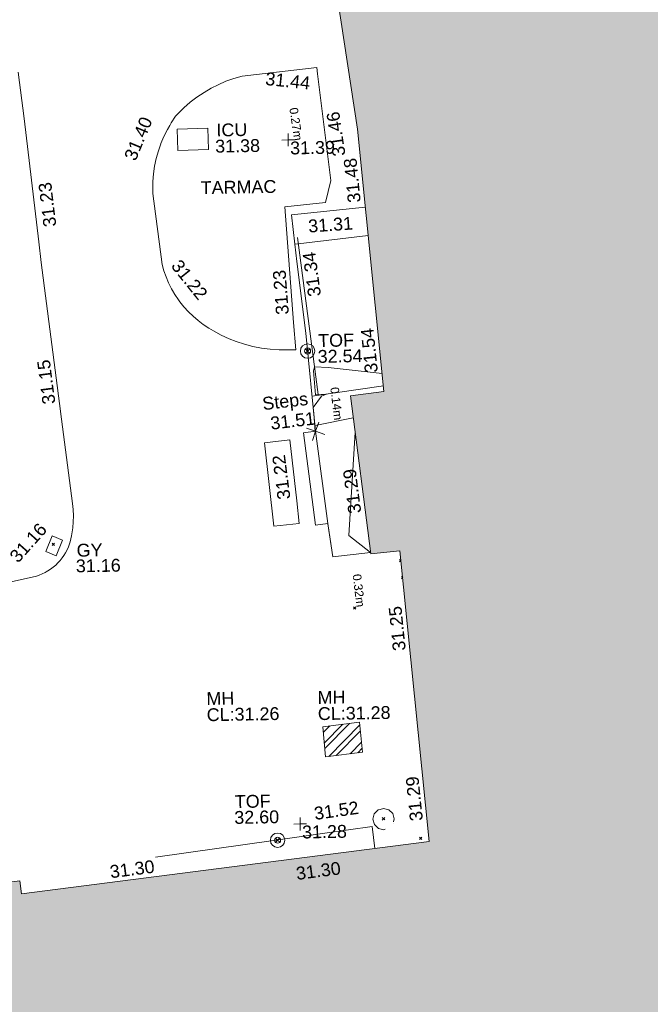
# Model space of a CAD drawing. Header units: millimetres. Extents: x -287732 to 520720, y -88450 to 287754.
# Tile 294 of 383: x 217636 to 236064, y 123265 to 152050. Entities that reach past the tile are written whole.
import ezdxf

# ---------------------------------------------------------------- set-up
doc = ezdxf.new("R2010")
doc.units = ezdxf.units.MM
for name, pattern in [('IMPORT-HIDDEN2 _3_', [4762.5, 3175, -1587.5]), ('IMPORT-UG_ELEC_LV_QLB2 _2_', [2700, 1500, -300.0000000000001, 0, -250, 150, -300.0000000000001, 0, -200]), ('IMPORT-UG_ELEC_STREET LIGHTING_QLB2 _2_', [2700, 1500, -300.0000000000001, 0, -250, 150, -300.0000000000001, 0, -200]), ('IMPORT-UG_UNIDENTIFIED_QLA _2_', [2350, 1500, -300.0000000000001, 0, -50, 150, -300.0000000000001, 0, -50])]:
    doc.linetypes.add(name, pattern=pattern)
for name, color, linetype, lineweight, true_color in [('00__TOPO__TOP_OF_FENCE_SYMBOL', 7, 'Continuous', 9, 0x666666), ('00_TOPO_BUILDING_OUTLINE', 5, 'Continuous', 9, 0x0000ff), ('00_TOPO_SERV_MH', 7, 'Continuous', 9, 0x666666), ('00_UAV_BUILDING_OUTLINE', 5, 'Continuous', 9, 0x0000ff), ('00_UAV_FENCE', 7, 'Continuous', 9, 0x264c2f), ('00_UAV_LEVEL_SPOT', 7, 'Continuous', 9, 0x666666), ('00_UAV_SERV_GULLY', 7, 'Continuous', 9, 0x5252a5), ('00_UAV_SERV_IC', 5, 'Continuous', 9, 0x0000ff), ('00_UAV_STEPS', 7, 'Continuous', 9, 0x666666), ('00_UAV_TOP_OF_FENCE', 6, 'Continuous', 9, 0xff00ff), ('01_DTM_CONTOUR_MNR', 7, 'Continuous', 9, 0xa5a552), ('12333-PUM-2D-U-0001-C01 - Rev2_REVIT IMPORT_dwg', 7, 'Continuous', 9, 0x767676), ('A_RHA_Line', 7, 'Continuous', 9, 0x00a600), ('PUM-CHAMBER EXTENTS', 6, 'IMPORT-HIDDEN2 _3_', 9, 0xff00ff), ('PUM-ELECTRIC-LV-QLB2', 1, 'IMPORT-UG_ELEC_LV_QLB2 _2_', 9, 0xff0000), ('PUM-UNIDENTIFIED UTILITIES-QLA', 7, 'IMPORT-UG_UNIDENTIFIED_QLA _2_', 9, 0x52a500)]:
    doc.layers.add(name, color=color, linetype=linetype, lineweight=lineweight, true_color=true_color)
for name, color, linetype, lineweight in [('00_UAV_SURFACE', 7, 'Continuous', 9), ('00_UAV_SURVEY_TEXT', 7, 'Continuous', 9), ('A_RHA_Detail', 7, 'Continuous', 9), ('GEN-TEXT', 7, 'Continuous', 9)]:
    doc.layers.add(name, color=color, linetype=linetype, lineweight=lineweight)
doc.styles.add('Arial_1', font='arial.ttf', dxfattribs={"height": 250})
doc.styles.add('Swis721 Lt BT_2', font='swissl.ttf', dxfattribs={"height": 375})

# ---------------------------------------------------------------- blocks, each defined once
blk = doc.blocks.new('12333-PUM-2D-U-0001-C01 - Rev2_REVIT IMPORT_dwg_MSL_Node_Linework_1-2077247-Site Location Plan Proposed')
at = {"layer": '00_UAV_STEPS', "color": 254, "true_color": 0xcccccc, "flags": 128}
for points in [[(256.5421955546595, 704.8438894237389), (0, 0), (-704.8438894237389, 256.5421955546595)], [(704.8438894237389, -256.5421955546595), (0, 0), (-256.5421955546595, -704.8438894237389)]]:
    blk.add_lwpolyline(points, dxfattribs=at)
blk = doc.blocks.new('12333-PUM-2D-U-0001-C01 - Rev2_REVIT IMPORT_dwg_MSL_Node_LineworkTOF-2077248-Site Location Plan Proposed')
at = {"layer": '00__TOPO__TOP_OF_FENCE_SYMBOL', "color": 254, "true_color": 0xcccccc, "flags": 128}
for points in [[(165.3591892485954, 165.3591892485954), (0, 0), (-165.3591892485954, 165.3591892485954)], [(165.3591892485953, -165.3591892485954), (0, 0), (-165.3591892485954, -165.3591892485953)]]:
    blk.add_lwpolyline(points, dxfattribs=at)
at = {"layer": '00__TOPO__TOP_OF_FENCE_SYMBOL', "color": 254, "true_color": 0xcccccc}
for radius in [562.5594001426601, 233.853208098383]:
    blk.add_circle((0, 0), radius, dxfattribs=at)
blk = doc.blocks.new('12333-PUM-2D-U-0001-C01 - Rev2_REVIT IMPORT_dwg_UAV-2077255-Site Location Plan Proposed')
at = {"layer": '00_UAV_LEVEL_SPOT', "color": 254, "true_color": 0xcccccc, "flags": 128}
for points in [[(0, -500.0000000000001), (0, 0), (-500.0000000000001, 0)], [(500.0000000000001, 0), (0, 0), (0, 500.0000000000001)]]:
    blk.add_lwpolyline(points, dxfattribs=at)
blk = doc.blocks.new('12333-PUM-2D-U-0001-C01 - Rev2_REVIT IMPORT_dwg_MGS62954_T2_Galway_ITM_3d_Rev1-2077680-Site Location Plan Proposed')
at = {"layer": '00_UAV_FENCE', "color": 254, "true_color": 0xcccccc}
blk.add_line((534130221.6530002, 725697137.7739999), (534130742.6530001, 725692545.774), dxfattribs=at)
at = {"layer": '00_UAV_FENCE', "color": 254, "true_color": 0xcccccc, "flags": 128}
for points in [[(534130653.7792187, 725691467.6837975), (534130415.6530001, 725694346.7739999), (534130192.86102, 725696443.0345867), (534130139.3464971, 725696946.555338)], [(534130962.779219, 725688762.6837972), (534131091.6530001, 725687794.7739999), (534132197.2227856, 725687896.6156809)], [(534125759.6530001, 725679097.774), (534129279.183395, 725679535.7032672), (534130713.5349397, 725679714.1772251), (534132100.6530001, 725679886.774), (534132174.725931, 725679244.0309298)]]:
    blk.add_lwpolyline(points, dxfattribs=at)
at = {"layer": '00_UAV_SERV_GULLY', "color": 254, "true_color": 0xcccccc, "flags": 128}
blk.add_lwpolyline([(534122705.6530001, 725688088.774), (534122905.6530002, 725688542.774), (534123204.231658, 725688411.2415515), (534123004.2316581, 725687957.2415515)], close=True, dxfattribs=at)
at = {"layer": '00_UAV_SERV_IC', "color": 254, "true_color": 0xcccccc, "flags": 128}
blk.add_lwpolyline([(534126758.6530001, 725700367.774), (534127656.6530001, 725700384.774), (534127668.4861355, 725699759.7060223), (534126770.4861355, 725699742.7060223)], close=True, dxfattribs=at)
at = {"layer": '00_UAV_STEPS', "color": 254, "true_color": 0xcccccc, "flags": 128}
blk.add_lwpolyline([(534130604.6530001, 725688721.774), (534130295.653, 725691426.7739999), (534130653.7792187, 725691467.6837972), (534130962.779219, 725688762.6837972)], close=True, dxfattribs=at)
at = {"layer": '00_UAV_SURFACE', "color": 254, "true_color": 0xcccccc}
for p, q in [((534130568.7995518, 725692495.1394382), (534132655.740167, 725692767.1125826)), ((534131760.2654871, 725691842.5028863), (534130639.7503935, 725691637.3007902))]:
    blk.add_line(p, q, dxfattribs=at)
at = {"layer": '00_UAV_SURFACE', "color": 254, "true_color": 0xcccccc, "flags": 128}
for points in [[(534121103.6530001, 725687109.774), (534122418.6530002, 725687376.774), (534122504.7768515, 725687404.6538094), (534122592.4221207, 725687439.1213171), (534122677.7302095, 725687479.0241033), (534122708.2677343, 725687495.7206123), (534122760.3644454, 725687524.2046894), (534122839.9987093, 725687574.4847687), (534122916.3187206, 725687629.6659086), (534122989.0232794, 725687689.5303341), (534123057.8254541, 725687753.8417882), (534123122.4537137, 725687822.3464622), (534123182.6530001, 725687894.7740002), (534123236.6839888, 725687968.6439238), (534123287.4717743, 725688047.9553553), (534123333.1793358, 725688130.2992754), (534123373.6262862, 725688215.35071), (534123408.6530001, 725688302.774), (534123426.1782324, 725688362.7049727), (534123468.6530001, 725688534.774), (534123481.1343541, 725688596.5281063), (534123508.8188025, 725688771.5864605), (534123525.4566169, 725688948.0376977), (534123530.9821357, 725689125.1854459), (534123525.3735519, 725689302.3305837), (534123508.6530002, 725689478.774), (534123213.2305275, 725692180.4923568), (534123212.6530002, 725692185.774), (534122723.6530001, 725696545.774), (534122662.1339337, 725697149.3761891), (534122293.6530002, 725700764.7740002), (534122145.3082206, 725702120.3599124)], [(534132291.0541523, 725697169.3871143), (534130242.4957273, 725696954.0699626), (534130139.3464971, 725696946.555338), (534130058.0009125, 725697804.6099881), (534132024.9452758, 725697979.4494673), (534132222.4936295, 725697997.0093188)]]:
    blk.add_lwpolyline(points, dxfattribs=at)
for points in [[(534129871.6530001, 725698040.7739999), (534131057.6530002, 725698149.7740002), (534131222.6530002, 725698792.774), (534130891.703639, 725701918.8271086), (534130872.6530001, 725702098.774), (534128683.6530001, 725701889.7740003), (534128444.9568327, 725701824.5129925), (534128210.8294501, 725701744.3929061), (534127982.1948464, 725701649.7299384), (534127780.6530002, 725701551.774), (534127564.9618925, 725701430.480119), (534127357.3125079, 725701295.8822271), (534127158.5243433, 725701148.5115205), (534126969.3819252, 725700988.9496043), (534126790.6317119, 725700817.8261962), (534126722.6530002, 725700746.7740002), (534126593.6925402, 725700560.5980185), (534126546.6282634, 725700482.6081861), (534126476.6766409, 725700366.6919185), (534126372.0671106, 725700165.8209589), (534126280.2767953, 725699958.7778852), (534126278.6530001, 725699954.774), (534126200.2987642, 725699742.281859), (534126135.4416345, 725699525.2891195), (534126084.3375723, 725699304.6521525), (534126047.1882623, 725699081.2417116), (534126024.1403154, 725698855.9394959), (534126015.2846916, 725698629.63467), (534126016.6530002, 725698498.7739999), (534126254.6530001, 725696424.774), (534126303.1778399, 725696239.9387245), (534126363.2128299, 725696058.5150793), (534126434.5210396, 725695881.21906), (534126516.8210479, 725695708.7503736), (534126546.1929463, 725695656.000986), (534126609.7880545, 725695541.7896752), (534126713.0551609, 725695380.9958823), (534126752.6530001, 725695324.774), (534126869.2647222, 725695173.3790019), (534126995.1525081, 725695029.6048579), (534127129.8195365, 725694894.0189788), (534127272.734338, 725694767.1564603), (534127423.3328934, 725694649.5179704), (534127581.0208588, 725694541.567775), (534127723.6530001, 725694455.7740002), (534127946.9352739, 725694329.3614699), (534128177.7144594, 725694217.218396), (534128375.6530001, 725694134.7740002), (534128617.8044576, 725694049.9343088), (534128864.8052126, 725693980.466845), (534129115.6804662, 725693926.6457653), (534129369.4401284, 725693888.6834766), (534129625.0827259, 725693866.7297988), (534129881.5993537, 725693860.871373), (534130111.605157, 725693863.2966396), (534130065.7977762, 725694660.7860198)], [(534129383.6530004, 725688715.7740002), (534129151.6530002, 725691161.7740002), (534129893.9661348, 725691232.1814603), (534130063.6737506, 725689442.9365113), (534130125.966135, 725688786.1814601)]]:
    blk.add_lwpolyline(points, close=True, dxfattribs=at)
at = {"layer": '01_DTM_CONTOUR_MNR', "color": 254, "true_color": 0xcccccc, "flags": 128}
for points in [[(534130640.2229677, 725691466.1352273), (534130610, 725691990), (534130597.6141732, 725692160.7401577), (534130840.1461116, 725692495.1759624), (534130990, 725692550.0000001), (534130672.0000001, 725692530), (534130617.3392792, 725693239.9665555), (534130649.0909091, 725693350.0000001)], [(534130650.0000001, 725693350.0000001), (534131056.3390244, 725693331.1276464), (534132626.2552693, 725693123.0368819)], [(534131807.0650258, 725691419.8856152), (534131572.5027369, 725688403.0447628), (534132196.5409378, 725687902.7730212)], [(534132196.8822293, 725687899.6910319), (534131090, 725687790.0000001), (534130959.6876465, 725688762.330638)]]:
    blk.add_lwpolyline(points, dxfattribs=at)
at = {"xscale": 0.375, "yscale": 0.375, "zscale": 0.375}
for name, p in [('12333-PUM-2D-U-0001-C01 - Rev2_REVIT IMPORT_dwg_UAV-2077255-Site Location Plan Proposed', (534130000, 725700000)), ('12333-PUM-2D-U-0001-C01 - Rev2_REVIT IMPORT_dwg_MSL_Node_LineworkTOF-2077248-Site Location Plan Proposed', (534130459.5297313, 725693817.4184517)), ('12333-PUM-2D-U-0001-C01 - Rev2_REVIT IMPORT_dwg_MSL_Node_Linework_1-2077247-Site Location Plan Proposed', (534130653.7792187, 725691467.6837972)), ('12333-PUM-2D-U-0001-C01 - Rev2_REVIT IMPORT_dwg_UAV-2077255-Site Location Plan Proposed', (534130000, 725680000)), ('12333-PUM-2D-U-0001-C01 - Rev2_REVIT IMPORT_dwg_MSL_Node_LineworkTOF-2077248-Site Location Plan Proposed', (534129332.6915152, 725679535.2661811))]:
    blk.add_blockref(name, p, dxfattribs=at)
at = {"layer": '00_TOPO_BUILDING_OUTLINE', "color": 251, "true_color": 0x666666, "insert": (534131296.7843348, 725699475.2131011), "char_height": 375, "width": 1495.902363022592, "attachment_point": 1, "rotation": 97.40113760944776, "line_spacing_factor": 1.005061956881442, "style": 'Swis721 Lt BT_2'}
blk.add_mtext('31.46', dxfattribs=at)
at = {"layer": '00_TOPO_SERV_MH', "char_height": 375, "attachment_point": 1, "line_spacing_factor": 1.005061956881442, "style": 'Swis721 Lt BT_2'}
for s, insert, width in [('MH', (534127325.5451862, 725683898.122823), 949.779278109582), ('MH', (534130573.3882405, 725683873.3829371), 949.779278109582), ('CL:31.26', (534127325.5451862, 725683425.0296079), 2440.932744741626), ('CL:31.28', (534130573.3882405, 725683400.2897221), 2440.932744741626)]:
    blk.add_mtext(s, dxfattribs=dict(at, insert=insert, width=width))
at = {"layer": '00_UAV_BUILDING_OUTLINE', "color": 251, "true_color": 0x666666, "char_height": 375, "width": 1495.902363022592, "attachment_point": 1, "line_spacing_factor": 1.005061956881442, "style": 'Swis721 Lt BT_2'}
for s, insert, rotation in [('31.48', (534131715.7571571, 725698115.4359721), 94.73559015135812), ('31.54', (534132128.5210156, 725693132.7940608), 94.73559015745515), ('31.29', (534131573.9698966, 725689025.376938), 96.3190400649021), ('31.25', (534132802.8740014, 725684992.402455), 94.73559015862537), ('31.29', (534133215.6498263, 725680009.6160873), 94.7355901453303), ('31.30', (534124396.7774655, 725678880.9779218), 6.319040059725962), ('31.30', (534129835.513945, 725678736.1375307), 6.3190400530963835)]:
    blk.add_mtext(s, dxfattribs=dict(at, insert=insert, rotation=rotation))
at = {"layer": '00_UAV_FENCE', "color": 251, "true_color": 0x666666, "char_height": 375, "width": 1495.902363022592, "attachment_point": 1, "line_spacing_factor": 1.005061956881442, "style": 'Swis721 Lt BT_2'}
for s, insert, rotation in [('31.34', (534130507.8884955, 725695385.8928198), 96.56514823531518), ('31.52', (534130390.9121693, 725680478.9845339), 7.092763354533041)]:
    blk.add_mtext(s, dxfattribs=dict(at, insert=insert, rotation=rotation))
at = {"layer": '00_UAV_LEVEL_SPOT', "char_height": 375, "width": 1495.902363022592, "attachment_point": 1, "line_spacing_factor": 1.005061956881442, "style": 'Swis721 Lt BT_2'}
for s, insert in [('31.39', (534130051.8765643, 725699949.1441548)), ('31.28', (534130051.8765643, 725679949.1441548))]:
    blk.add_mtext(s, dxfattribs=dict(at, insert=insert))
at = {"layer": '00_UAV_SERV_GULLY', "color": 251, "true_color": 0x666666, "char_height": 375, "attachment_point": 1, "line_spacing_factor": 1.005061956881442, "style": 'Swis721 Lt BT_2'}
for s, insert, width in [('GY', (534123607.9720582, 725688299.002428), 821.5590755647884), ('31.16', (534123577.9909605, 725687842.1662259), 1495.902363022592)]:
    blk.add_mtext(s, dxfattribs=dict(at, insert=insert, width=width))
at = {"layer": '00_UAV_SERV_IC', "color": 251, "true_color": 0x666666, "char_height": 375, "attachment_point": 1, "line_spacing_factor": 1.005061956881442, "style": 'Swis721 Lt BT_2'}
for s, insert, width in [('ICU', (534127908.1322969, 725700510.6428431), 1021.012723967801), ('31.38', (534127863.3041464, 725700040.2638423), 1495.902363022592)]:
    blk.add_mtext(s, dxfattribs=dict(at, insert=insert, width=width))
at = {"layer": '00_UAV_STEPS', "char_height": 375, "attachment_point": 1, "line_spacing_factor": 1.005061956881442, "style": 'Swis721 Lt BT_2'}
for s, insert, width, rotation in [('Steps', (534129092.5514882, 725692486.0020055), 1552.889119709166, 5.706242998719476), ('31.51', (534129316.9848719, 725691910.2027205), 1495.902363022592, 5.7062429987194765)]:
    blk.add_mtext(s, dxfattribs=dict(at, insert=insert, width=width, rotation=rotation))
at = {"layer": '00_UAV_SURFACE', "color": 251, "true_color": 0x666666, "char_height": 375, "width": 1495.902363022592, "attachment_point": 1, "line_spacing_factor": 1.005061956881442, "style": 'Swis721 Lt BT_2'}
for s, insert, rotation in [('31.44', (534129391.3534338, 725701992.7476463), 353.0222774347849), ('31.40', (534125184.9738868, 725699589.1163911), 66.44500885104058), ('31.23', (534122810.1346353, 725697559.6294917), 95.81948456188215), ('31.31', (534130530.6750367, 725697654.947017), 3.0447218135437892), ('31.22', (534126791.5558642, 725696597.1712239), 307.8441021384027), ('31.23', (534129557.0468646, 725694881.9757009), 93.2874279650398), ('31.15', (534122693.2251397, 725692373.745458), 96.39847543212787), ('31.22', (534129513.1371914, 725689471.7114261), 96.30736494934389), ('31.16', (534121614.5968047, 725688005.5029174), 47.2751184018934)]:
    blk.add_mtext(s, dxfattribs=dict(at, insert=insert, rotation=rotation))
at = {"layer": '00_UAV_SURVEY_TEXT', "color": 251, "true_color": 0x666666, "insert": (534127419.0719863, 725698834.6891986), "char_height": 375, "width": 2450.430537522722, "attachment_point": 1, "line_spacing_factor": 1.005061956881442, "style": 'Swis721 Lt BT_2'}
blk.add_mtext('TARMAC', dxfattribs=at)
at = {"layer": '00_UAV_TOP_OF_FENCE', "color": 251, "true_color": 0x666666, "char_height": 375, "attachment_point": 1, "line_spacing_factor": 1.005061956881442, "style": 'Swis721 Lt BT_2'}
for s, insert, width in [('TOF', (534130773.5840464, 725694305.9097925), 1163.479615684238), ('32.54', (534130751.1604046, 725693842.5330876), 1495.902363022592), ('TOF', (534128101.926298, 725680872.5541557), 1163.479615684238), ('32.60', (534128079.5026563, 725680409.177451), 1495.902363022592)]:
    blk.add_mtext(s, dxfattribs=dict(at, insert=insert, width=width))
blk = doc.blocks.new('12333-PUM-2D-U-0001-C01 - Rev2_REVIT IMPORT_dwg-1620468-Site Location Plan Proposed')
at = {"layer": 'PUM-CHAMBER EXTENTS', "true_color": 0xffaaff}
h = blk.add_hatch(dxfattribs=at)
h.set_pattern_fill('FP_3', color=211, style=0, pattern_type=2)
h.set_pattern_definition([(45, (-533641079.65, -725615854.3560001), (-265.1650429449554, 265.1650429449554), []), (45, (-533640902.873, -725615854.3560001), (-265.1650429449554, 265.1650429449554), [])])
h.paths.add_polyline_path([(489697.3501527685, 66095.64382140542), (490778.3501528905, 66210.64382127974), (490710.3501529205, 67090.64382128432), (489629.3501529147, 66975.64382129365)])
at = {"layer": 'GEN-TEXT', "color": 253, "true_color": 0xaaaaaa}
for p, q in [((481815.9948138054, 72406.28848224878), (481886.7054919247, 72476.999160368)), ((481886.7054919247, 72406.28848224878), (481815.9948138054, 72476.999160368)), ((492000.8648159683, 71785.12915822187), (491960.9948138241, 71824.99916036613)), ((491960.9948138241, 71754.28848224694), (492000.1740468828, 71793.4677153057)), ((492042.0519805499, 71287.9419936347), (492004.9948138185, 71324.99916036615)), ((492004.9948138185, 71254.28848224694), (492041.7915912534, 71291.08525968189)), ((490587.9948138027, 70394.2884822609), (490658.7054919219, 70464.99916038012)), ((490658.7054919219, 70394.2884822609), (490587.9948138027, 70464.99916038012)), ((491323.9948138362, 64218.28848228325), (491394.7054919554, 64288.99916040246)), ((491394.7054919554, 64218.28848228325), (491323.9948138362, 64288.99916040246)), ((492399.9948138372, 63627.28848226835), (492470.7054919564, 63697.99916038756)), ((492470.7054919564, 63627.28848226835), (492399.9948138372, 63697.99916038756))]:
    blk.add_line(p, q, dxfattribs=at)
at = {"layer": 'PUM-CHAMBER EXTENTS', "color": 211, "linetype": 'Continuous', "true_color": 0xffaaff, "flags": 128}
blk.add_lwpolyline([(490778.3501528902, 66210.64382127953), (490710.3501529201, 67090.64382128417), (489629.3501529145, 66975.64382129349), (489697.3501527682, 66095.64382140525)], close=True, dxfattribs=at)
at = {"layer": 'PUM-UNIDENTIFIED UTILITIES-QLA', "color": 9, "true_color": 0xc5e1aa, "flags": 128}
blk.add_lwpolyline([(491671.5546591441, 64243.94521070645), (491629.7974040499, 64399.78540828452), (491515.7144615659, 64513.86835088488), (491359.8742638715, 64555.625605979), (491263.9545707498, 64529.92400166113), (491204.0340662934, 64513.86835088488), (491089.9511236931, 64399.78540828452), (491048.1938685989, 64243.94521070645), (491089.9511236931, 64088.10501312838), (491110.88123417, 64067.17490265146), (491204.034066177, 63974.02207052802), (491359.8742638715, 63932.26481543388), (491515.7144614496, 63974.02207052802), (491573.8431825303, 64032.15079160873), (491629.7974040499, 64088.10501312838)], close=True, dxfattribs=at)
blk.add_blockref('12333-PUM-2D-U-0001-C01 - Rev2_REVIT IMPORT_dwg_MGS62954_T2_Galway_ITM_3d_Rev1-2077680-Site Location Plan Proposed', (-533641079.6498471, -725615854.3561786))
at = {"layer": 'PUM-ELECTRIC-LV-QLB2', "char_height": 250, "width": 1160.025439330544, "attachment_point": 2, "line_spacing_factor": 0.9417779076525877, "style": 'Arial_1'}
for s, insert, rotation in [('0.27m', (489280.6850178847, 84620.71845771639), 277.457812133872), ('0.14m', (490321.0178663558, 76426.63306003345), 275.99257672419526), ('0.32m', (490878.3721378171, 70950.88507586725), 275.99257672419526)]:
    blk.add_mtext(s, dxfattribs=dict(at, insert=insert, rotation=rotation))

msp = doc.modelspace()

# ---------------------------------------------------------------- hatches: boundary and pattern name
at = {"layer": 'A_RHA_Detail', "true_color": 0xc0c0c0}
h = msp.add_hatch(color=9, dxfattribs=at)
h.paths.add_polyline_path([(-80880.60083809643, -68502.79057078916), (-80400.865924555, -68483.41509113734), (-80400.865924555, -62984.64684185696), (-24474.85765177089, -63009.32043784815), (-24456.14471271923, -50840.30023858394), (-36622.55041039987, -50831.65104353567), (-36622.55041039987, -44228.57792613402), (-50959.0526582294, -44218.38599194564), (-50959.0526582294, -42573.78171514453), (-54563.9325804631, -42571.21897729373), (-54565.69773352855, -45054.17447474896), (-92408.82109321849, -45027.27149621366), (-92411.78875845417, -49201.74309222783), (-100061.9988811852, -49201.74309222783), (-100052.2214449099, -64852.82557838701), (-86120.90825229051, -64852.82557838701), (-86092.1662649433, -62957.90041523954), (-84861.10047608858, -62957.90041523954), (-84854.79052929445, -68240.109737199), (-80870.60226892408, -68240.10973722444)])
h.paths.add_polyline_path([(-137238.9269902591, -68461.9384092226), (-132719.7426408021, -68433.0633692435), (-132847.0731201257, -62850.04282283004), (-130454.6837966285, -62916.63108078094), (-130498.2830220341, -61355.85393642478), (-117581.136331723, -61423.42893438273), (-117492.3908565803, -49183.91309190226), (-125136.5200282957, -49178.47881952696), (-125133.572703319, -45032.61887136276), (-163007.1824077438, -45005.6942194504), (-163007.1824076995, -44090.2963411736), (-163123.8521269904, -44090.21339942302), (-163122.6389897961, -42383.75184302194), (-166563.8543419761, -42383.75184298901), (-166565.034908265, -44044.39824208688), (-193158.4656786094, -44025.49275805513), (-193195.152889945, -62863.65652504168), (-137269.7106414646, -62916.63108078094), (-137254.3708868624, -65679.90523788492)])
h.paths.add_polyline_path([(120310.9497607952, -32334.28230164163), (120312.4652266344, -31610.73011961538), (133451.2244789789, -31638.24899384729), (133469.2230092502, -19717.98315780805), (121295.7536929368, -19692.48606430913), (121319.8434528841, -8190.941560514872), (112277.0825930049, -8172.001674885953), (112263.1770823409, -14811.1234547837), (78285.85310969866, -14739.95861438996), (78292.82277619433, -8167.077575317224), (75241.99098605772, -8160.673431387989), (69355.76844233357, -8152.931592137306), (69353.6659720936, -9156.74635762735), (68372.60878945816, -9154.691552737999), (68372.60878945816, -13705.52853215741), (69333.7233474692, -13707.54156770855), (69325.07112547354, -16249.53369228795), (66623.4489111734, -16249.53369228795), (66619.79243935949, -17995.29925530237), (65989.07757494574, -17995.2992552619), (65985.44262772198, -19730.78799483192), (57152.23993377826, -19712.28702421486), (57127.42535098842, -31559.89463417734), (70277.87165424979, -31587.43801817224), (70277.87165431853, -32271.7414715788), (78263.96947909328, -32285.12944888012), (78266.62661740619, -31019.79372153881), (112335.8856506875, -31091.15111860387), (112335.8856506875, -32317.57330553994), (119781.4233959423, -32333.17321913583)])
h.paths.add_polyline_path([(7503.717409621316, -1791.439263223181), (15482.43097392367, -674.0213231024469), (15484.0826588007, 148.1327206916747), (56188.28042539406, 205.5276654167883), (56155.84326007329, 14338.3166313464), (18016.62665935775, 14236.48149539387), (17967.9025208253, 34313.18372071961), (21727.10644863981, 34324.0692624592), (21708.90974962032, 40608.10218321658), (18009.66447159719, 40608.10218321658), (17995.54603706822, 45483.75063442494), (9770.084204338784, 45420.6329473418), (3966.213879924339, 45446.76585222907), (3984.771235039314, 14176.56786832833), (1023.062455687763, 14176.56786837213), (-276.5134647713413, 14190.52623461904), (-231.6790044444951, 5968.135265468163), (-226.4491536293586, 193.7444677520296), (553.0869992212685, 183.4716499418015), (7477.609307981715, 143.2867586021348), (7488.638446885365, -674.0213231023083)])
h.paths.add_polyline_path([(77755.59663317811, 53.47451145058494), (77729.51881611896, 1699.844979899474), (94464.47132486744, 1659.976083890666), (94606.37913471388, 17991.390236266), (88810.4190114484, 18015.03260816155), (88799.89418497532, 14436.74271609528), (69413.88950349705, 14457.8773889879), (69377.35724448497, 99.62816357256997), (75241.99098605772, 67.32134432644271)])
h.paths.add_polyline_path([(61252.12079701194, 46453.95617366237), (105774.7348988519, 46472.68783506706), (105768.2642198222, 61852.61234306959), (92285.13876309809, 61852.61234306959), (92308.59670399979, 65784.30757140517), (96107.4668000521, 65767.60445243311), (96059.68081117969, 75209.20847378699), (101084.8427276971, 75071.88872764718), (104988.0046543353, 74765.36560406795), (108403.6894220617, 74363.8408943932), (112009.2703903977, 73787.25420861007), (115645.3524815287, 73049.69667206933), (116890.8108051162, 72761.69136252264), (120208.9929833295, 71893.18353872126), (120865.241739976, 71703.68484519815), (124135.6329506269, 70669.67317906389), (127435.6253142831, 69480.50055823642), (127820.4368670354, 69394.93141813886), (128274.3081769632, 69331.69585753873), (128731.8791144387, 69306.66104516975), (129189.9401488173, 69320.00258290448), (129645.2782985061, 69371.62688826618), (130094.6997111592, 69461.17185603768), (130535.0520071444, 69588.00939074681), (130963.246434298, 69751.24981927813), (131376.2795165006, 69949.74812590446), (131771.2541232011, 70182.11198903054), (132162.5575600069, 70460.5404660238), (132496.0921583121, 70741.69081113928), (132820.871367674, 71064.98072578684), (133117.4593294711, 71414.31364272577), (133383.77568926, 71787.23923950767), (133616.5473239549, 72178.5372844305), (133817.1647262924, 72590.54524898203), (133982.6025969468, 73017.89547513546), (134111.7005086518, 73457.59040801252), (134203.5529320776, 73906.54590458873), (134257.5155883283, 74361.61286216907), (134272.5462649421, 74819.5993153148), (134250.5259875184, 75277.29281745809), (134189.6227572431, 75731.48297747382), (134090.9274700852, 76178.98397757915), (133955.1324028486, 76616.65691993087), (133783.1900598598, 77041.43184345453), (133576.3064937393, 77450.32925647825), (133335.932843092, 77840.48103920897), (133063.7551572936, 78209.15055532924), (132761.6825665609, 78553.75185442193), (132431.8338935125, 78871.8678050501), (132076.5227905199, 79161.26705197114), (131698.2415080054, 79419.91966861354), (131299.6434187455, 79646.01139197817), (131093.5942456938, 79746.34209763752), (132146.0467355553, 83110.22226145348), (122787.7632953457, 86282.54285518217), (121604.3555412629, 82800.3591886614), (117095.9864227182, 83870.84033785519), (116841.9598400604, 83526.35449572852), (116120.5435466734, 91221.93611972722), (110237.7341284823, 91274.27491021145), (110194.3680786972, 90435.39030214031), (104988.0046543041, 90486.49901390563), (104973.2761846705, 94309.82427956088), (103746.1314668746, 94309.8242795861), (103839.9937121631, 122852.1474271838), (96365.09202306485, 122931.9599470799), (96350.3400238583, 123952.4168585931), (104555.5505249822, 123902.1925226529), (104607.3234458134, 120248.5396156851), (125502.5015002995, 120134.1933400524), (125662.0200253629, 137657.3796882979), (114479.5865733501, 137699.2256881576), (114382.306264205, 129149.9458158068), (104644.159003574, 129187.9975073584), (104577.9931702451, 126217.3903144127), (101184.4926406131, 126159.1566967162), (101264.6166812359, 135959.2655565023), (89967.23178808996, 135988.8856164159), (89927.63362986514, 125823.6463181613), (93630.53562302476, 125840.7948842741), (93580.65688892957, 122931.9599470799), (88697.38835376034, 122904.7310126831), (88679.3898954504, 95739.09143775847), (86378.25848996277, 95739.09143775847), (86378.18187189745, 96178.1008337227), (83279.50743284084, 96200.92083327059), (83273.62493422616, 95735.74732133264), (70169.67509619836, 95733.22421950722), (70166.26842742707, 96272.07409347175), (66674.99731294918, 96257.14073655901), (66654.74538556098, 95755.71092136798), (65784.77231079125, 95755.71092136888), (65887.65094984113, 117470.630565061), (53473.3427162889, 117487.9046429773), (53434.44066309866, 98570.46349063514), (40649.41626916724, 98570.46349063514), (40610.16711559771, 94406.01479078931), (38853.82372868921, 94410.36303440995), (38848.65589191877, 89463.65332729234), (40612.46601912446, 89518.45976927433), (40665.38257362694, 86257.73741128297), (38372.19584460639, 86305.72309285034), (38369.79374539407, 76901.0507917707), (50937.9512507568, 76944.40198294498), (50922.88567286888, 74598.78180889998), (56484.9061132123, 74588.85093771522), (56484.9061132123, 75194.85181995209), (92465.4037153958, 75233.0258166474), (92645.92783662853, 71766.64845094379), (89810.55521366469, 69362.83965827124), (85313.16173974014, 69360.94750420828), (85313.16173974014, 66907.4050808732), (75210.14498263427, 66903.15451589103), (75210.14498263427, 63815.70944550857), (70819.40014309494, 63815.70999200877), (70819.21601505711, 64253.35708059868), (69456.83415683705, 64253.35708059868), (69455.7195737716, 66901.99623166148), (61303.32856759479, 66898.5668068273), (61304.56054988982, 63970.32021231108), (70500.41048208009, 63970.32021219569), (70500.4088543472, 61852.59006207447), (61245.6438848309, 61848.69637488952), (61252.03558504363, 46656.49344428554)])
h.paths.add_polyline_path([(-17153.16561239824, 48569.32684293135), (-17153.16561224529, 60770.38083685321), (-29362.88357759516, 60774.70428694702), (-29362.88357759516, 67399.20394580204), (-43507.24466814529, 67405.01911303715), (-43488.5313307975, 69093.07334175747), (-45766.41866231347, 69109.32868388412), (-45794.3462003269, 67405.01911303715), (-47272.11273194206, 67404.2124544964), (-47272.44887633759, 66454.91798908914), (-86004.56386332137, 66468.63299519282), (-86006.66970787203, 60521.58362721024), (-92662.87722510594, 60521.58362721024), (-92665.2138765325, 50184.35611932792), (-79752.0168396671, 50179.78309939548), (-79752.016597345, 48591.4932381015), (-17157.7163123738, 48569.32845417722)])
h.paths.add_polyline_path([(-201056.4185878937, 48628.75479108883), (-138377.9751621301, 48634.64535779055), (-138377.9751621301, 50133.28201003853), (-125467.710581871, 50134.49626164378), (-125468.6909603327, 60566.1903686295), (-132186.8595614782, 60565.86652591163), (-132187.4203588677, 66533.0197876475), (-170643.3098734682, 66805.61809689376), (-170643.3098732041, 67738.78475848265), (-200340.0100486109, 67488.93693764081), (-200348.7171487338, 60827.78025104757), (-201057.5650552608, 60827.71357558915), (-201056.6510294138, 51102.04313372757)])
h.paths.add_polyline_path([(-240051.5126725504, 54769.19491160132), (-239444.490259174, 54811.10754483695), (-239186.5396223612, 54841.92927608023), (-238764.8191577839, 54940.98166103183), (-238382.4735933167, 55122.46891388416), (-237990.3402229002, 55354.87497234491), (-237269.2031023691, 55936.21515020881), (-237032.4836384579, 56225.56611516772), (-236793.0039602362, 56569.31473944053), (-236554.5880578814, 57004.26389721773), (-236432.7219585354, 57267.46508908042), (-236300.081527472, 57753.26238983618), (-236250.7285154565, 58017.17885684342), (-236235.6490609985, 58516.21786804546), (-236233.2538429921, 58987.85640053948), (-236213.7029795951, 59823.48083769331), (-236363.8287855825, 59820.86038205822), (-236634.0279869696, 60698.06075827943), (-236391.9547756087, 61432.19726339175), (-236225.4740089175, 61435.10319600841), (-236201.6036569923, 62637.68779596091), (-232563.5271750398, 62639.28734435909), (-232563.5271750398, 63049.03842404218), (-232732.1945866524, 63049.15302218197), (-232860.1521277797, 63457.95890274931), (-232731.606808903, 63914.24862697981), (-232560.8209656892, 63914.24862697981), (-232515.1276847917, 70598.00033009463), (-240628.6947849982, 70598.85496273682), (-240629.7923196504, 72350.98321577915), (-246412.6011212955, 72347.36085933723), (-246412.6011212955, 70616.45923936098), (-254449.5805725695, 70618.60952619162), (-254454.637144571, 70754.06491720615), (-254469.7140363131, 73191.66276250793), (-263883.2532625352, 73267.83063688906), (-263902.4181505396, 68260.74348553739), (-263714.8217520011, 68259.82096572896), (-263552.9672900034, 67819.65434396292), (-263719.0883117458, 67392.2068408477), (-263913.6298699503, 67392.20684284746), (-263956.7001913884, 58633.76423459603), (-260181.1963171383, 58611.22607638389), (-260192.3146983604, 56354.25111579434), (-257184.684388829, 56339.46086021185), (-257213.4419957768, 57092.93866021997), (-257338.5163846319, 57093.27331223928), (-257471.0109294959, 57531.74572308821), (-257338.5163845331, 58062.22513696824), (-257203.4956297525, 58064.06881289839), (-257173.5751889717, 58598.54056692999), (-256478.2273617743, 58575.27357994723), (-256478.2273617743, 58788.51859473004), (-256013.0091299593, 58911.92701534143), (-255397.0786664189, 58780.99767617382), (-255397.0786664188, 58595.982422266), (-243809.885361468, 58585.92793201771), (-243805.3570672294, 58352.04527760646), (-243740.939469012, 57884.52572680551), (-243619.0830608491, 57421.84877545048), (-243424.3877545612, 56943.65915412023), (-243247.1437899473, 56608.24157713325), (-243003.0710579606, 56249.99021479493), (-242732.2093200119, 55932.75703082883), (-242371.7230178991, 55603.12658811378), (-242141.255125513, 55424.88676767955), (-241804.9643037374, 55216.88439822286), (-241529.4640827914, 55077.02869055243), (-241100.6275144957, 54917.18295003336), (-240836.2134980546, 54840.82833176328), (-240453.4486195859, 54788.60784130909), (-240218.9578693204, 54777.28227442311)])
h.paths.add_polyline_path([(40276.69022552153, 59895.36417752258), (40328.62676029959, 69196.9439153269), (36588.99968785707, 69217.8245910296), (36619.46637569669, 74674.25962428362), (32264.36460078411, 74687.02318924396), (32233.48293867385, 69156.26826306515), (11916.69390495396, 69269.70959686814), (11966.66200111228, 78218.75165974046), (29087.509017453, 78123.15526808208), (29143.44567205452, 88141.1370047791), (15719.348796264, 88216.09212953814), (15732.60379610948, 90589.9978889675), (4594.294101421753, 90652.19003489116), (4525.129359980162, 78265.12250449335), (10096.76365553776, 78234.01258731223), (10077.43887221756, 74773.03821910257), (4547.641142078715, 74803.91453678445), (4465.579974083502, 60107.1600234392), (19125.89094760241, 60025.30234268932), (19139.86249374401, 62527.53804644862), (31738.59196305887, 62457.19146404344), (31724.55430858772, 59943.11609815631), (38369.79364225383, 59906.01157293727)])
h.paths.add_polyline_path([(-246083.0241259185, 72334.29150213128), (-246083.0594797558, 72334.30275087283), (-246208.2905500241, 72334.29150213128)])
h.paths.add_polyline_path([(-114575.3004830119, 112178.0758695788), (-114575.3246435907, 112178.0758695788), (-114707.2752166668, 115801.5811617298)])
h.paths.add_polyline_path([(-154699.9178765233, 101760.4080976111), (-114382.050333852, 101776.0542914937), (-114382.050333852, 106926.9360164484), (-113755.641395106, 106927.1792101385), (-113757.5507412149, 111847.2721531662), (-114431.6837526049, 111847.2721531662), (-114431.8097758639, 112178.0758695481), (-114575.3004830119, 112178.0758695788), (-114578.9984943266, 121707.2390833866), (-123056.9849702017, 121707.2390833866), (-123068.8201032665, 156452.7036899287), (-119381.2340625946, 156454.1348067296), (-119381.2340625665, 160165.8597952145), (-115501.031452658, 160167.3662801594), (-115503.3750945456, 166206.5793118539), (-132411.7987151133, 166599.6604729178), (-132411.8243278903, 166665.6603411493), (-135275.0124468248, 166664.5490317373), (-135275.0124468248, 166628.1883101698), (-135911.3205076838, 166628.1944502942), (-135911.3479256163, 166352.1604668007), (-152521.1633846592, 166345.7146753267), (-152518.3680955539, 159142.6836790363), (-150699.3133726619, 159117.9265656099), (-150758.5477087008, 122560.691203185), (-151059.2005266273, 122560.691203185), (-151061.0981347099, 121302.4374932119), (-154138.3148337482, 121372.6012653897), (-154138.3148337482, 121865.1834517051), (-154704.3888425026, 121867.2611370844), (-154688.5451973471, 119352.3937021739), (-154745.5933227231, 119352.3715636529), (-154745.5763474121, 118722.1532660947), (-160794.1544526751, 118748.7442832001), (-160794.1544526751, 119410.5425977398), (-163852.1622693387, 119422.408321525), (-163855.0715294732, 118762.2003111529), (-167568.6765459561, 118778.5256058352), (-166634.6619849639, 124395.1277019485), (-166930.050559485, 124500.0918161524), (-167568.6765459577, 124707.6250903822), (-168028.2173235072, 124841.3808647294), (-168630.5006276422, 124991.3056740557), (-169238.2056069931, 125117.4693074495), (-169850.3952285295, 125219.6772876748), (-170466.1255403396, 125297.7720169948), (-171089.11025998, 125351.8553033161), (-171704.4065937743, 125381.1774255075), (-172325.0479971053, 125386.3595015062), (-172782.2248668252, 125374.5832362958), (-173401.7764235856, 125337.4554476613), (-174109.844898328, 125263.4341236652), (-174634.1213722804, 125190.4100126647), (-175245.0145766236, 125080.719099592), (-176047.1958093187, 124895.7675260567), (-176665.4852587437, 124724.7228134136), (-177045.3001228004, 124609.1129151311), (-177631.5127792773, 124405.2077276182), (-176665.4852586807, 118818.5158794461), (-177558.9402083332, 118822.4435768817), (-177662.2853368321, 125263.4341236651), (-176365.3912351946, 126542.9270807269), (-159462.2970490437, 126319.910391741), (-157057.7396790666, 128609.0850976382), (-157060.6673204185, 136153.1661957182), (-158638.8016610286, 137740.2441626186), (-159352.3735831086, 137740.2441626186), (-161634.4140634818, 140201.1078539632), (-168727.9404945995, 140256.8191146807), (-171035.0401161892, 137942.8847305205), (-174184.1459014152, 137942.8847305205), (-176460.1167434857, 140292.2858551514), (-177341.6856934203, 140292.2858551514), (-177341.7113613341, 140358.4281613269), (-183428.5803825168, 140356.0660244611), (-185921.6385985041, 137917.4639994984), (-185921.6385985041, 131757.3091155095), (-186906.8767412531, 131756.9267733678), (-187725.3914540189, 130809.9989183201), (-187724.058890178, 127376.1828148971), (-186481.0281350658, 126304.5577463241), (-186479.4846754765, 122327.2959175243), (-185176.2828158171, 121059.4673825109), (-180304.1129154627, 121059.4673824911), (-180304.1136492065, 118802.0484409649), (-193555.3706955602, 118802.0484409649), (-193555.368699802, 133117.8341649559), (-192593.6442938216, 133118.2073819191), (-192593.6442938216, 134200.8158367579), (-192224.6284783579, 134200.9592041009), (-192225.5653014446, 136615.0101267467), (-192595.0012460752, 136615.0101267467), (-192595.4357332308, 137734.4745165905), (-193589.2709668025, 137734.4746851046), (-193589.2685988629, 147474.570583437), (-193163.2062206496, 147492.8644732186), (-192765.7252967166, 147531.087133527), (-192359.9383250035, 147589.5931622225), (-192199.8207947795, 147616.5827294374), (-191882.7548926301, 147682.9245600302), (-191568.5380070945, 147761.6632019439), (-191257.654638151, 147852.677242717), (-190828.6072909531, 148002.2045655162), (-190647.7999969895, 148070.9514233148), (-190349.7690789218, 148197.8750094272), (-190056.9509284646, 148336.4013817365), (-189769.797051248, 148486.3169427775), (-189405.3590254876, 148698.0567944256), (-189132.906026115, 148873.2749095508), (-188867.542109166, 149059.0543929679), (-188609.6764469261, 149255.1087866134), (-188354.9814055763, 149465.3525772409), (-188079.6339208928, 149713.879248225), (-187884.9836199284, 149901.8220103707), (-187545.928247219, 150265.8040604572), (-187446.29984479, 150378.3960832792), (-187241.3270201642, 150629.2310214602), (-187046.3599558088, 150887.9197697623), (-186861.6992771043, 151154.0634500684), (-186546.1373636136, 151669.829875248), (-186524.4196769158, 151707.0632450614), (-163675.2898318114, 151669.829875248), (-163687.5843045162, 148134.07679455), (-157303.6541541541, 148136.492106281), (-157303.6541541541, 155759.91501608), (-157557.4317586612, 155765.0384228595), (-157555.9168973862, 166678.0466575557), (-187009.2021991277, 166699.7464767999), (-187013.0952111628, 162054.4009359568), (-188707.17754695, 162044.5925187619), (-188705.9961892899, 155021.5333641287), (-188737.9999316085, 154650.5326604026), (-188799.0133969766, 154283.1866125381), (-188857.2045401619, 154035.4341107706), (-188966.1106131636, 153679.3368924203), (-189102.6200311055, 153332.8820747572), (-189265.8911675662, 152998.2056672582), (-189454.9174011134, 152677.371060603), (-189645.2484685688, 152421.3220123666), (-189916.9563410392, 152104.2450531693), (-190212.7041973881, 151809.4634871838), (-190530.6686598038, 151538.7947471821), (-190868.8893671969, 151293.9075915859), (-191225.281078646, 151076.3118324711), (-191597.6465194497, 150887.3490191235), (-192092.8415776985, 150682.5621956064), (-192519.2468154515, 150561.8451365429), (-192903.8930791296, 150482.240889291), (-193187.215491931, 150440.8868273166), (-193594.1866364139, 150407.1257787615), (-193594.5952989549, 151459.9895227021), (-205369.2399268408, 151455.4201247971), (-205354.4523517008, 113350.0822379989), (-207187.1580384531, 113349.3710182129), (-207184.3024929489, 105991.0636522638), (-205312.8748221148, 105991.1901500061), (-205311.2362476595, 101769.6553082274), (-175488.6451201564, 101781.2285901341), (-175488.6451201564, 110889.6985621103), (-154703.4627663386, 110897.5679794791), (-154700.2792295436, 102691.5597281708)])
h.paths.add_polyline_path([(193735.9435693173, 113047.8274774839), (208865.0938716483, 114991.0266430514), (208976.1154123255, 114126.6471160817), (216447.8967332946, 115086.3281915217), (216038.7305308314, 118271.9702413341), (232648.5073383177, 120405.3421626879), (233425.993615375, 114352.0734369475), (240632.2017567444, 115277.6440988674), (239854.8412683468, 121329.9334727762), (256406.8682407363, 123455.8879629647), (257091.7572256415, 118089.1198988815), (264572.2871227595, 119040.8180953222), (261877.8350555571, 138524.7609215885), (259178.7147038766, 138221.6086035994), (259197.3483655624, 137439.0084132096), (254686.1480587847, 136897.0007612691), (255412.6810205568, 131314.8303176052), (240852.7447969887, 129522.4514056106), (239771.0426543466, 137918.8519126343), (240649.5822431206, 138010.1984551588), (240062.3063116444, 142776.6750342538), (239165.7694642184, 142685.0143484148), (237630.9646614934, 151018.3171732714), (266172.8791088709, 154560.7889781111), (271297.1876944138, 142612.4006970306), (276531.7397502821, 144861.098714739), (274941.5029779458, 148527.9037281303), (302074.5307653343, 160134.9084326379), (300215.9323773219, 164320.1841173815), (301528.1613272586, 164907.0997989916), (300405.1237791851, 167477.8916353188), (299016.6944531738, 166945.7181824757), (295626.7488506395, 174518.754428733), (294333.0289184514, 177537.1551681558), (287288.8475947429, 174518.754428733), (289427.6893504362, 169661.0163463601), (272956.7816584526, 162557.1203578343), (271943.2187787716, 164897.4305293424), (267016.3118217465, 162764.0369715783), (268502.3094164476, 159357.0430143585), (265200.4029574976, 157946.4096681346), (226856.416695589, 153146.7821792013), (227510.3041274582, 148852.0205334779), (228280.9873165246, 141179.0007483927), (227302.3544112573, 141050.281300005), (227895.3788235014, 136433.1758633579), (228748.5501749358, 136523.8855003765), (229602.3077302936, 128023.7667641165), (217691.2359889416, 126493.8999679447), (217642.3600127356, 126874.433267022), (215138.5007311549, 126552.8357430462), (215194.9980427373, 126112.965074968), (215015.6132226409, 126089.924757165), (214840.9672575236, 127449.66446064), (192258.7012018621, 124549.1816390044), (193486.3576426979, 114991.0266430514)])
h.paths.add_polyline_path([(-78076.24187439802, 117605.5188722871), (-78076.23951902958, 117610.0871211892), (-78070.318122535, 129485.7330792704), (-74723.15926543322, 129478.385255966), (-74723.15926543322, 125435.7860624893), (-48015.64546086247, 125380.0246061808), (-47996.55031653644, 135872.5822179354), (-61198.15919578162, 135901.5630078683), (-74714.72264144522, 135923.5088764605), (-74723.6287602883, 131865.2975510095), (-78070.318122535, 131872.642169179), (-78062.97909487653, 149549.7689430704), (-58292.26570492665, 149541.5607197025), (-58292.26570491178, 148946.2407608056), (-37707.70924046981, 148937.6946533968), (-37703.30827430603, 159740.0672041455), (-44148.26955755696, 159742.7429641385), (-44148.26955755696, 162961.3319174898), (-49829.95437583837, 162961.3319174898), (-49830.92144130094, 160632.0129326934), (-78494.09026625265, 160643.9130440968), (-78494.09026625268, 161615.1537738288), (-78739.225852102, 161615.2555472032), (-78691.7919454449, 168187.9195488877), (-90844.57645036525, 168126.8149079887), (-90962.52567694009, 152686.7636277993), (-89064.97866809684, 152685.9758215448), (-89079.54115380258, 117610.0871211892), (-78374.80218507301, 117605.6428258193)])
h.paths.add_polyline_path([(69254.82576126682, 129235.9722870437), (69259.97086178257, 136167.789247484), (86068.0992678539, 136131.0235193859), (86008.66431381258, 164703.3084147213), (58789.63167882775, 164723.511581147), (58789.63167882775, 170119.2062865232), (54460.1632489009, 170122.4198087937), (54457.21717773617, 166153.279245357), (47042.2151650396, 166158.7829869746), (47041.10931533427, 164668.9097040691), (39173.27935198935, 164674.7495545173), (39172.83712618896, 164078.9539098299), (17014.87910992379, 164095.4005254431), (17002.38841206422, 147267.1142245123), (12659.63471563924, 147267.1142245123), (12653.60087534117, 139137.9291796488), (17031.41608901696, 139134.6797717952), (17024.5879174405, 129935.3194463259), (39191.34773726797, 129918.8662983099), (39191.34773726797, 129258.2867272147), (69014.0340609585, 129236.1510132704)])
h.paths.add_polyline_path([(39265.62356917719, 139467.8223435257), (33050.91021530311, 139484.1586867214), (33087.56357182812, 153427.9220784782), (39277.60130889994, 153411.6505991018), (39277.60130890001, 152830.3127277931), (43058.29603858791, 152820.3745823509), (43024.83899408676, 140092.5601633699), (39267.2657899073, 140092.5601633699)])
h.paths.add_polyline_path([(1979.548949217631, 189123.2414339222), (18699.10403225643, 189180.0465563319), (18678.46874730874, 195253.6675675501), (24349.02704561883, 195272.9334348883), (24334.96888372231, 199550.7690688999), (28829.78348974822, 199566.0403168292), (28798.3577216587, 208815.6446464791), (24334.949615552, 208806.151404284), (24333.90624841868, 209113.2475694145), (16811.59093053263, 209087.6903002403), (16806.58456499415, 208843.5909093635), (6772.293057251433, 208809.4991440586), (6797.166076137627, 201488.5780549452), (-8471.058649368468, 201436.7038490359), (-8471.058649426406, 200429.0172028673), (-11856.09020770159, 200417.5164702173), (-11823.72827009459, 190892.3684138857), (-7614.729360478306, 190906.6685966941), (-7614.729360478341, 190170.8290169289), (-4608.619189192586, 190169.2993656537), (-4608.238782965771, 190916.8832264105), (1973.379031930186, 190939.2444180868), (1977.122761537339, 189837.3456693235)])
h.paths.add_polyline_path([(-20506.22133143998, 190640.0286460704), (-20122.28942212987, 206347.1214480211), (-41550.34215551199, 207015.2557957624), (-41462.26177903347, 210449.6195896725), (-31391.41053372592, 210152.0276719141), (-31078.64493155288, 223862.5743669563), (-44305.08575743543, 224230.7972280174), (-44490.79956591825, 211865.5542346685), (-47510.12209648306, 211942.9901385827), (-47722.57925071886, 203659.0205614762), (-47076.06680548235, 203635.3001465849), (-47175.4684425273, 199531.9403872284), (-46801.21126120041, 199520.4703269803), (-46873.68175963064, 195478.5899481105), (-44600.40472248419, 195425.2559779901), (-44685.88459507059, 192243.2795180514), (-38073.99929115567, 192135.6564362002), (-38104.39995468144, 191126.972250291), (-21537.79264466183, 190668.5723412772)])
h.paths.add_polyline_path([(16801.02360973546, 195961.500137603), (9656.615133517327, 196015.1086063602), (9643.838150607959, 199513.9922857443), (11631.77992468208, 199485.8321209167), (11631.7920940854, 203322.2460456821), (16806.58456511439, 203391.4855728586), (16801.0407710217, 195984.4293109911)])
h.paths.add_polyline_path([(122084.9264926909, 200536.2570557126), (122088.1805162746, 206386.1947929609), (125211.1061638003, 206386.1947929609), (125211.1162733, 206645.8932837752), (126202.7098976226, 206645.8932838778), (126203.0204769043, 207041.0477229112), (130401.4034741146, 206979.0758390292), (130444.2691124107, 209883.280297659), (126202.8383603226, 209945.8832030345), (126203.0204769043, 214624.1281189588), (127364.791950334, 214624.1281190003), (127365.2106673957, 225380.2058567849), (126159.8599207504, 225380.2527798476), (126207.4133336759, 241475.3410923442), (119482.5411291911, 241495.8747898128), (119479.2041949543, 246182.0096278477), (109943.9121324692, 246175.2196735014), (109953.2702601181, 233033.381429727), (115000.5285021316, 233033.3814296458), (114999.579292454, 208653.4991933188), (112026.3032630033, 208653.4991933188), (112024.3519988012, 200538.6761891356), (122024.6079402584, 200536.2715596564)])
h.paths.add_polyline_path([(30087.05071580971, 200986.75440713), (38030.67179071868, 201028.6865660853), (38030.67179071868, 202922.9731660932), (38109.89531492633, 202923.3913649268), (38067.25569096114, 208827.6066631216), (38013.35839378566, 208827.6672237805), (38012.38630971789, 209012.5383931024), (30044.90685988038, 208970.480297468), (30076.83023715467, 202922.9203834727)])
h.paths.add_polyline_path([(195986.2599417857, 205661.5722736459), (202896.8751332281, 206052.0074670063), (202676.8862551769, 209945.7611691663), (195766.2710618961, 209555.3259759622)])
h.paths.add_polyline_path([(-91652.40581580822, 206392.6172135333), (-79454.24421187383, 206432.5105635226), (-79629.29258199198, 238245.6998510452), (-68904.21147484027, 238215.095164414), (-68918.55832832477, 246312.9061543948), (-68918.56040493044, 246314.0782553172), (-68756.515268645, 246312.9061543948), (-68755.20581930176, 246638.9786699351), (-79620.07671794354, 246651.3624133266), (-79606.5628449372, 247343.5411849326), (-82154.50636787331, 247318.0695596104), (-82154.50636787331, 247488.1275895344), (-91640.64698348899, 247472.5371040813), (-91638.72040628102, 246846.4753752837), (-131470.3702759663, 246641.42150215), (-131470.3702759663, 250159.5419305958), (-142857.1087886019, 250176.7939677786), (-142864.0554935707, 246220.0701029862), (-165118.8027587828, 246272.3986783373), (-165040.0492656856, 253907.936045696), (-178677.4727934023, 253929.5079730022), (-178699.5521575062, 238176.7234097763), (-138599.3373496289, 238209.4781454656), (-138548.4479938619, 206627.5237025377), (-126646.6702863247, 206572.2299428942), (-126666.6805510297, 234825.8818836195), (-124962.7180531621, 234825.9534805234), (-124969.0241559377, 234688.4891474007), (-91595.61129713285, 234664.3133306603), (-91650.87307429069, 207155.5994723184)])
h.paths.add_polyline_path([(142123.7078574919, 209113.5383730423), (152768.4446292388, 209127.3137314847), (152745.2992288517, 227012.63380935), (142100.5623961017, 226998.8584508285), (142121.8067345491, 210582.5602643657)])
h.paths.add_polyline_path([(168998.8561129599, 209274.9592350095), (169026.8416078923, 226860.3446540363), (161686.6780314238, 226876.6646907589), (161647.6783165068, 209291.3037608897), (168846.6177107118, 209275.2977201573)])
h.paths.add_polyline_path([(49761.46820719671, 218476.5678095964), (49794.00484360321, 223316.1680811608), (41274.07755982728, 223363.4010619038), (41273.58999769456, 223290.8795634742), (32187.30576796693, 223351.9666549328), (32202.10532419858, 225553.2987454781), (20081.83724695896, 225634.7833114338), (20035.26675877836, 218707.7438801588), (31566.33951793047, 218630.2204881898), (31566.12891731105, 218598.8950898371), (49750.1971391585, 218476.6435849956)])
h.paths.add_polyline_path([(162361.9830851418, 234154.05208666), (162366.6425722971, 241589.9129272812), (135261.102696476, 241630.986197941), (135249.088870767, 234197.8735112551), (160249.0277027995, 234157.4671671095)])
h.paths.add_polyline_path([(176458.8604389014, 246709.5724700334), (176516.2484477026, 252173.1529804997), (168884.2833866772, 252253.3171281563), (168934.86529241, 257068.9279575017), (164355.0504715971, 257117.0331241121), (164296.1746742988, 251511.808811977), (164416.8965511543, 251510.5407811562), (164367.8024342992, 246836.573754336), (171460.1142273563, 246762.0779818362)])

# ---------------------------------------------------------------- linework, layer by layer
at = {"layer": 'A_RHA_Line', "color": 7}
for p, q in [((226856.4166955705, 153146.7821791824), (227510.3041275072, 148852.02053301)), ((227510.3041275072, 148852.02053301), (228280.9873164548, 141179.0007484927)), ((228280.9873164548, 141179.0007484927), (227302.354411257, 141050.2813000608)), ((227302.354411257, 141050.2813000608), (227895.378822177, 136433.1758633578)), ((227895.378822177, 136433.1758633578), (228748.5501749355, 136523.8855005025)), ((228748.5501749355, 136523.8855005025), (229602.3077302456, 128023.766764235)), ((229602.3077302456, 128023.766764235), (217691.2359889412, 126493.8999680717)), ((217642.360012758, 126874.4332670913), (215138.5007311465, 126552.8357430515)), ((217691.2359889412, 126493.8999680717), (217642.360012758, 126874.4332670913))]:
    msp.add_line(p, q, dxfattribs=at)

# ---------------------------------------------------------------- block references
at = {"layer": '12333-PUM-2D-U-0001-C01 - Rev2_REVIT IMPORT_dwg', "color": 254, "linetype": 'IMPORT-UG_ELEC_STREET LIGHTING_QLB2 _2_', "true_color": 0xffd4d4, "rotation": 0.9999999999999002}
msp.add_blockref('12333-PUM-2D-U-0001-C01 - Rev2_REVIT IMPORT_dwg-1620468-Site Location Plan Proposed', (-261895.0770586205, 55869.5817132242), dxfattribs=at)

doc.saveas('drawing.dxf')
